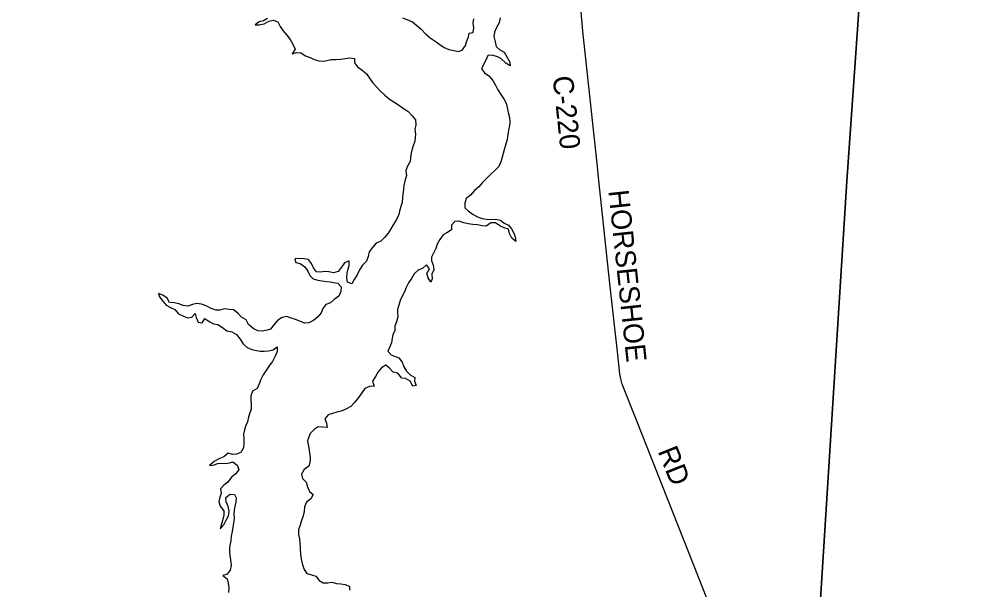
# Model space of a CAD drawing. Extents: x 1674899 to 2057726, y 653888 to 988278.
# Drawn here: x 1810137 to 1824392, y 864966 to 873411 of the extents above; entities that cross this region are included whole.
import ezdxf

# ---------------------------------------------------------------- set-up
doc = ezdxf.new("R2010")
doc.units = 0
for name, color, linetype in [('GM_X_County_Road', 7, 'Continuous'), ('GM_X_County_Road_Text', 7, 'Continuous'), ('GM_X_Major_Lake', 7, 'Continuous'), ('GM_X_Township', 7, 'Continuous')]:
    doc.layers.add(name, color=color, linetype=linetype)

msp = doc.modelspace()

# ---------------------------------------------------------------- linework, layer by layer
at = {"layer": 'GM_X_County_Road'}
msp.add_lwpolyline([(1820462, 864324), (1820315, 864828), (1820199, 865126), (1819267, 867478), (1819059, 868009), (1819037, 868087), (1819024, 868161), (1818988, 868490), (1818871, 869545), (1818714, 871024), (1818688, 871275), (1818522, 872824), (1818481, 873185), (1818449, 873518), (1818456, 873613), (1818468, 873675), (1818498, 873766), (1818559, 873888), (1818627, 873984), (1818695, 874040)], dxfattribs=at)
at = {"layer": 'GM_X_Major_Lake'}
for points in [[(1815805, 873435), (1815873, 873409), (1815953, 873372), (1816018, 873321), (1816082, 873263), (1816147, 873198), (1816215, 873137), (1816289, 873088), (1816358, 873040), (1816426, 872993), (1816492, 872966), (1816566, 872950), (1816630, 872935), (1816690, 872953), (1816739, 873025), (1816756, 873079), (1816784, 873149), (1816791, 873205), (1816855, 873216), (1816864, 873286), (1816854, 873352), (1816863, 873419)], [(1817250, 873431), (1817239, 873359), (1817200, 873289), (1817168, 873220)], [(1813811, 873422), (1813752, 873388), (1813686, 873375), (1813628, 873327), (1813688, 873331), (1813760, 873346), (1813831, 873382), (1813895, 873397), (1813961, 873371), (1813998, 873306), (1814038, 873244)], [(1814038, 873244), (1814095, 873177), (1814143, 873110), (1814186, 873042), (1814218, 872971), (1814177, 872900), (1814239, 872917), (1814305, 872916), (1814373, 872872), (1814439, 872843), (1814501, 872815), (1814569, 872798), (1814637, 872791), (1814687, 872801), (1814751, 872815), (1814821, 872818), (1814890, 872823), (1814958, 872831), (1815026, 872842), (1815098, 872830), (1815095, 872764), (1815141, 872705), (1815205, 872662), (1815272, 872606), (1815320, 872541), (1815365, 872477), (1815415, 872414), (1815476, 872353), (1815548, 872289), (1815616, 872230), (1815681, 872189), (1815749, 872144), (1815823, 872090), (1815885, 872049), (1815948, 871984), (1815998, 871922), (1816003, 871848), (1815990, 871780), (1815998, 871711), (1815995, 871661), (1815989, 871609), (1815966, 871537), (1815943, 871473), (1815929, 871407), (1815924, 871355), (1815920, 871305), (1815881, 871237), (1815854, 871173), (1815866, 871097), (1815841, 871017), (1815826, 870949), (1815820, 870889), (1815811, 870820), (1815805, 870766), (1815804, 870700), (1815781, 870638), (1815765, 870570), (1815752, 870520), (1815718, 870446), (1815671, 870370), (1815634, 870311), (1815594, 870243), (1815543, 870183), (1815486, 870127), (1815418, 870096), (1815361, 870032), (1815314, 869970), (1815300, 869898), (1815275, 869830), (1815216, 869773), (1815172, 869703), (1815135, 869629), (1815094, 869561), (1815058, 869497), (1814992, 869518), (1814984, 869584), (1814989, 869652), (1815004, 869718), (1815016, 869768), (1815017, 869836), (1814950, 869807), (1814906, 869743), (1814853, 869677), (1814785, 869660), (1814719, 869672), (1814652, 869677), (1814600, 869665), (1814534, 869674), (1814489, 869733), (1814461, 869797), (1814416, 869857), (1814350, 869866), (1814283, 869869), (1814213, 869867), (1814227, 869811), (1814293, 869796), (1814363, 869746), (1814408, 869683), (1814436, 869619), (1814487, 869570), (1814553, 869550)], [(1817168, 873220), (1817159, 873155), (1817179, 873079), (1817192, 873007), (1817248, 872960), (1817311, 872922), (1817351, 872857), (1817396, 872778), (1817400, 872720), (1817334, 872763), (1817264, 872830), (1817211, 872856), (1817135, 872879), (1817072, 872873), (1817038, 872806), (1817005, 872740), (1816978, 872680), (1817022, 872619), (1817084, 872572), (1817143, 872506), (1817185, 872437), (1817218, 872367), (1817262, 872300), (1817313, 872226), (1817341, 872171), (1817356, 872105), (1817371, 872029), (1817389, 871956), (1817394, 871888), (1817388, 871838), (1817377, 871770), (1817368, 871704), (1817356, 871632), (1817329, 871546), (1817314, 871496), (1817298, 871424), (1817283, 871372), (1817263, 871300), (1817234, 871230), (1817173, 871174), (1817109, 871114), (1817048, 871053), (1816989, 870995), (1816936, 870931), (1816874, 870874), (1816811, 870808), (1816747, 870760), (1816728, 870690), (1816727, 870620), (1816781, 870574), (1816851, 870519), (1816916, 870486), (1816986, 870464), (1817050, 870451), (1817116, 870445), (1817185, 870454), (1817257, 870435), (1817310, 870391), (1817374, 870362), (1817420, 870310), (1817459, 870237), (1817475, 870187), (1817486, 870123), (1817427, 870173), (1817391, 870242), (1817376, 870306), (1817310, 870325), (1817248, 870351), (1817184, 870398), (1817116, 870396), (1817047, 870347), (1816985, 870351), (1816917, 870366), (1816849, 870371), (1816779, 870383), (1816713, 870396), (1816645, 870424), (1816579, 870417), (1816534, 870361), (1816530, 870295), (1816461, 870250), (1816411, 870218), (1816358, 870152), (1816322, 870080), (1816301, 870016), (1816266, 869950), (1816236, 869888), (1816237, 869838), (1816263, 869770), (1816270, 869704), (1816243, 869638), (1816245, 869570), (1816224, 869518), (1816189, 869582), (1816167, 869648), (1816206, 869716), (1816164, 869775), (1816106, 869725), (1816041, 869698), (1815981, 869642), (1815938, 869576)], [(1814553, 869550), (1814615, 869537), (1814687, 869530), (1814737, 869524), (1814787, 869515), (1814851, 869503), (1814899, 869450), (1814896, 869380), (1814864, 869314), (1814797, 869263), (1814740, 869213), (1814674, 869188), (1814627, 869130), (1814605, 869066), (1814556, 869006), (1814492, 868950), (1814423, 868917), (1814357, 868911), (1814289, 868940), (1814225, 868969), (1814159, 868987), (1814095, 869012), (1814029, 868994), (1813961, 868955), (1813904, 868887), (1813853, 868825), (1813803, 868810), (1813733, 868792), (1813665, 868799), (1813597, 868833), (1813529, 868892), (1813492, 868963), (1813424, 868999), (1813378, 869058), (1813309, 869109), (1813241, 869115), (1813171, 869126), (1813102, 869106), (1813052, 869103), (1812978, 869129), (1812904, 869168), (1812833, 869193), (1812764, 869203), (1812698, 869190), (1812630, 869166), (1812560, 869175), (1812498, 869199), (1812428, 869212), (1812360, 869219), (1812326, 869281), (1812263, 869326), (1812197, 869354), (1812214, 869302), (1812262, 869239), (1812311, 869179), (1812375, 869146), (1812437, 869116), (1812495, 869051), (1812558, 869022), (1812624, 868990), (1812690, 869001), (1812739, 869055), (1812755, 868995), (1812786, 868926), (1812844, 868918), (1812881, 868982), (1812946, 868937), (1813010, 868904), (1813074, 868894), (1813144, 868847), (1813210, 868799), (1813280, 868784), (1813349, 868745), (1813407, 868675), (1813450, 868606), (1813510, 868553), (1813576, 868521), (1813646, 868506), (1813702, 868498), (1813758, 868499), (1813824, 868505), (1813894, 868520), (1813953, 868560), (1813954, 868494), (1813922, 868426)], [(1815938, 869576), (1815895, 869508), (1815863, 869438), (1815836, 869374), (1815801, 869313), (1815775, 869247), (1815752, 869179), (1815734, 869113), (1815735, 869050), (1815737, 869023)], [(1815737, 869023), (1815737, 869004), (1815718, 868934), (1815695, 868870), (1815693, 868804), (1815664, 868742), (1815654, 868692), (1815643, 868620), (1815614, 868554), (1815588, 868500), (1815637, 868444), (1815691, 868425), (1815751, 868401), (1815801, 868334), (1815826, 868266), (1815868, 868203), (1815921, 868146), (1815989, 868108), (1815986, 868056), (1816008, 867991), (1815958, 867982), (1815920, 868052), (1815849, 868095), (1815798, 868099), (1815739, 868170), (1815671, 868189), (1815617, 868245), (1815562, 868290), (1815497, 868252), (1815449, 868190), (1815406, 868123), (1815365, 868053), (1815387, 867980), (1815318, 867973), (1815248, 867946), (1815203, 867880), (1815157, 867814), (1815104, 867742), (1815043, 867678), (1814971, 867637), (1814900, 867609), (1814834, 867596), (1814772, 867574), (1814705, 867553), (1814657, 867497), (1814684, 867433), (1814694, 867367), (1814626, 867375), (1814561, 867378), (1814501, 867340), (1814440, 867280), (1814414, 867216), (1814403, 867166), (1814417, 867094), (1814428, 867028), (1814437, 866962), (1814439, 866911), (1814434, 866847), (1814420, 866797), (1814353, 866746), (1814315, 866678), (1814328, 866614), (1814384, 866557), (1814399, 866491), (1814432, 866420), (1814486, 866378), (1814451, 866310), (1814385, 866264), (1814356, 866192), (1814352, 866122), (1814339, 866058), (1814314, 865992), (1814292, 865922), (1814267, 865854), (1814270, 865786), (1814282, 865720), (1814287, 865655), (1814291, 865589)], [(1813922, 868426), (1813918, 868416), (1813883, 868346), (1813846, 868294), (1813794, 868222), (1813747, 868148), (1813712, 868079), (1813685, 868013), (1813655, 867945), (1813586, 867905), (1813562, 867837), (1813561, 867773), (1813570, 867709), (1813570, 867641), (1813545, 867571), (1813526, 867501), (1813512, 867450), (1813489, 867397), (1813467, 867335), (1813456, 867268), (1813460, 867200), (1813461, 867134), (1813454, 867066), (1813414, 867000), (1813351, 866971), (1813291, 866967), (1813227, 866990), (1813163, 866936), (1813088, 866903), (1813022, 866865), (1812951, 866807), (1813007, 866811), (1813074, 866836), (1813134, 866842), (1813198, 866833), (1813248, 866845), (1813298, 866859), (1813362, 866810), (1813387, 866744), (1813341, 866682), (1813278, 866634), (1813223, 866560), (1813165, 866513), (1813114, 866461), (1813126, 866391), (1813105, 866339), (1813088, 866269), (1813108, 866202), (1813163, 866134), (1813165, 866066), (1813128, 865938), (1813109, 865868), (1813165, 865927), (1813200, 865997), (1813233, 866059), (1813241, 866127), (1813228, 866200), (1813199, 866266), (1813191, 866332), (1813256, 866382), (1813322, 866375), (1813345, 866325), (1813339, 866265), (1813326, 866199), (1813318, 866149), (1813311, 866076), (1813315, 866024), (1813306, 865952), (1813295, 865892), (1813285, 865826), (1813274, 865758), (1813268, 865690), (1813251, 865626)], [(1813251, 865626), (1813247, 865583), (1813248, 865515), (1813255, 865443), (1813269, 865375), (1813272, 865324), (1813256, 865254), (1813213, 865199), (1813149, 865175), (1813215, 865127), (1813230, 865064), (1813238, 864992), (1813235, 864924)], [(1814291, 865589), (1814293, 865565), (1814296, 865503), (1814305, 865449), (1814315, 865399), (1814329, 865336), (1814354, 865266), (1814393, 865206), (1814461, 865189), (1814527, 865167), (1814575, 865102), (1814634, 865066), (1814700, 865067), (1814766, 865077), (1814832, 865058), (1814896, 865052), (1814958, 865043), (1815022, 865013), (1815025, 864958)]]:
    msp.add_lwpolyline(points, dxfattribs=at)
at = {"layer": 'GM_X_Township'}
msp.add_lwpolyline([(1821956, 864281), (1822382, 871013), (1822583, 873901), (1822822, 877662), (1822932, 879384), (1823026, 880489), (1823082, 881429), (1826517, 881205), (1828513, 881052), (1829123, 881005), (1835395, 880574), (1836682, 880495), (1836708, 880754), (1839410, 880574), (1842150, 880416), (1845959, 880135), (1850147, 879854), (1850017, 877290), (1849634, 872258), (1849106, 864311)], dxfattribs=at)
msp.add_lwpolyline([(1794528, 849265), (1794738, 851729), (1795090, 856488), (1795247, 858499), (1795573, 862604), (1796250, 870609), (1796651, 875449), (1801483, 875120), (1808584, 874680), (1818820, 874127), (1822583, 873901), (1822382, 871013), (1821956, 864281), (1821820, 862138), (1821743, 860915), (1821306, 853784), (1821204, 851968), (1820950, 847472), (1816586, 847751), (1810328, 848152), (1809012, 848241), (1805038, 848430), (1801113, 848728), (1800736, 848740)], close=True, dxfattribs=at)

# ---------------------------------------------------------------- texts
at = {"layer": 'GM_X_County_Road_Text'}
for s, rotation, p in [('C-220', 276.0958, (1818028, 872560)), ('HORSESHOE', 276.0578, (1818853, 870872)), ('RD', 291.711, (1819580, 867018))]:
    msp.add_text(s, height=300, rotation=rotation, dxfattribs=at).set_placement(p)

doc.saveas('drawing.dxf')
